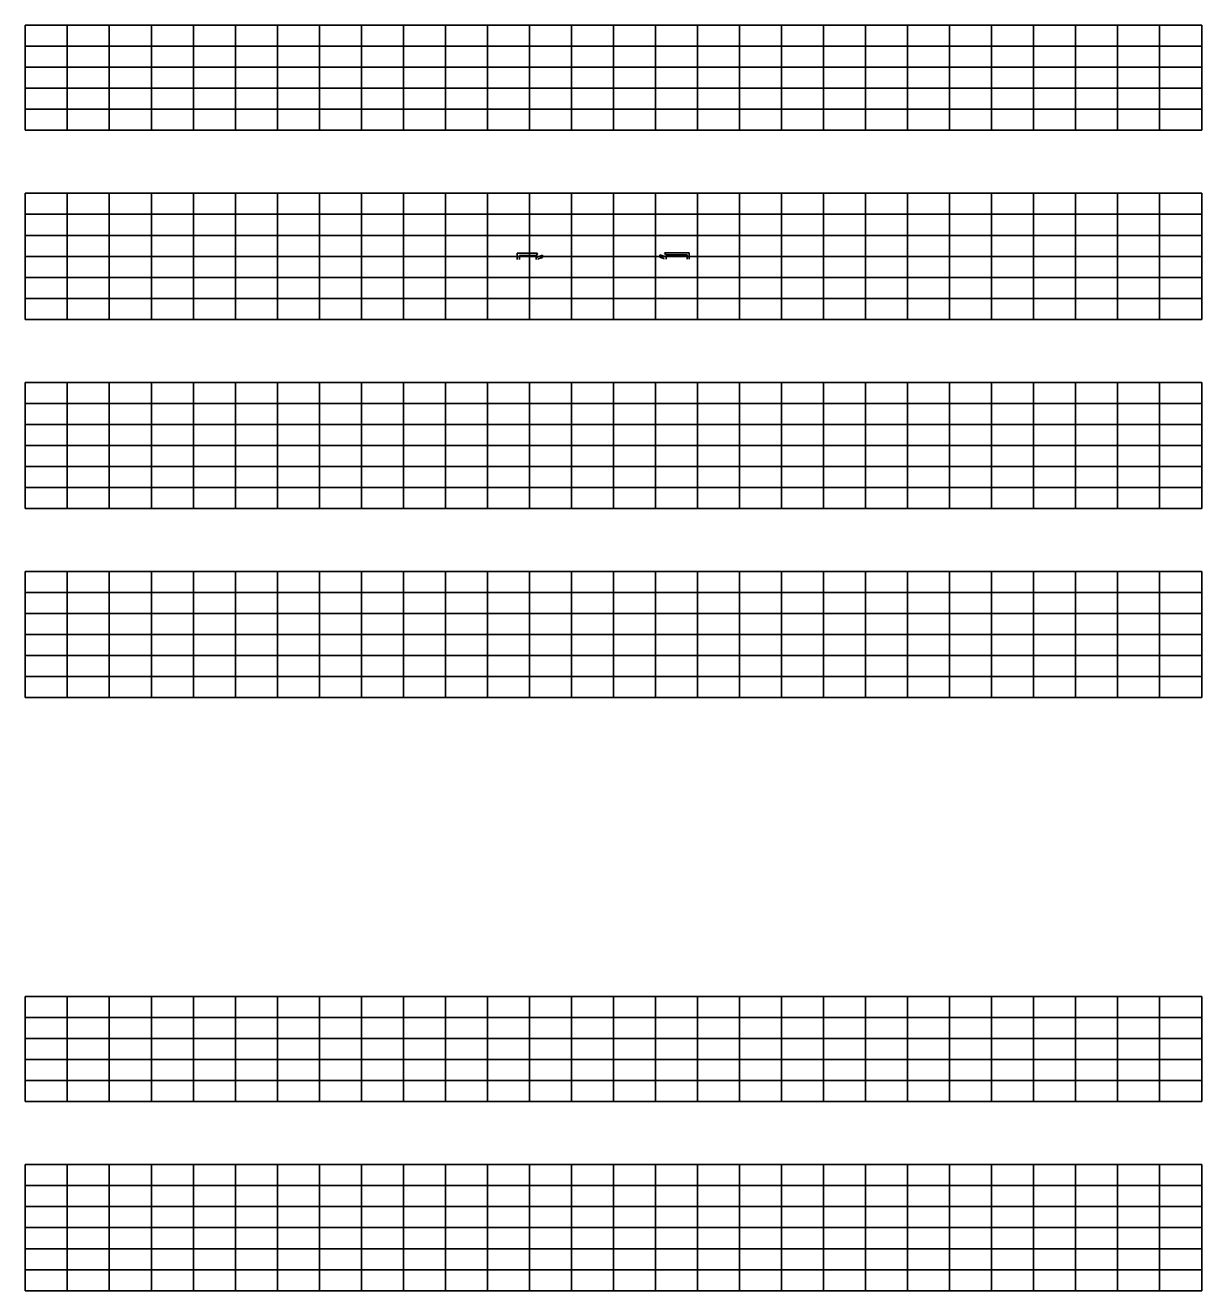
# Model space of a CAD drawing. Extents: x 1374311 to 1383814, y 384102 to 406278.
# Drawn here: x 1377537.5 to 1377817.5, y 385019.3 to 385320.5 of the extents above; entities that cross this region are included whole.
import ezdxf

# ---------------------------------------------------------------- set-up
doc = ezdxf.new("R2010")
doc.units = 0
doc.layers.add('R_Border Prem', color=7, linetype='Continuous')
doc.layers.add('R_Grid', color=7, linetype='Continuous')

msp = doc.modelspace()

# ---------------------------------------------------------------- linework, layer by layer
at = {"layer": 'R_Border Prem'}
for p, q in [((1377654.62, 385266.27), (1377659.37, 385266.27)), ((1377654.62, 385264.77), (1377654.62, 385266.27)), ((1377655.12, 385264.77), (1377655.12, 385265.77)), ((1377655.12, 385265.77), (1377659.12, 385265.77)), ((1377659.45, 385266.1), (1377659.12, 385265.77)), ((1377660.62, 385265.79), (1377659.12, 385265.27)), ((1377659.12, 385264.77), (1377659.12, 385265.27)), ((1377659.45, 385266.1), (1377659.37, 385266.27)), ((1377660.62, 385265.26), (1377659.62, 385264.91)), ((1377659.62, 385264.77), (1377659.62, 385264.91)), ((1377688.52, 385265.91), (1377690.02, 385265.39)), ((1377688.52, 385265.38), (1377689.52, 385265.03)), ((1377689.52, 385264.89), (1377689.52, 385265.03)), ((1377689.69, 385266.22), (1377689.77, 385266.39)), ((1377689.69, 385266.22), (1377690.02, 385265.89)), ((1377695.52, 385266.39), (1377689.77, 385266.39)), ((1377695.02, 385265.89), (1377690.02, 385265.89)), ((1377690.02, 385264.89), (1377690.02, 385265.39)), ((1377695.02, 385264.89), (1377695.02, 385265.89)), ((1377695.52, 385264.89), (1377695.52, 385266.39))]:
    msp.add_line(p, q, dxfattribs=at)
for points in [[(1377660.62, 385265.26), (1377660.62, 385265.79)], [(1377688.52, 385265.38), (1377688.52, 385265.91)]]:
    msp.add_lwpolyline(points, dxfattribs=at)
at = {"layer": 'R_Grid'}
for p, q in [((1377537.52, 385320.54), (1377817.52, 385320.54)), ((1377537.52, 385295.54), (1377537.52, 385320.54)), ((1377537.52, 385320.54), (1377817.52, 385320.54)), ((1377537.52, 385295.54), (1377537.52, 385320.54)), ((1377547.52, 385295.54), (1377547.52, 385320.54)), ((1377547.52, 385295.54), (1377547.52, 385320.54)), ((1377557.52, 385295.54), (1377557.52, 385320.54)), ((1377557.52, 385295.54), (1377557.52, 385320.54)), ((1377567.52, 385295.54), (1377567.52, 385320.54)), ((1377567.52, 385295.54), (1377567.52, 385320.54)), ((1377577.52, 385295.54), (1377577.52, 385320.54)), ((1377577.52, 385295.54), (1377577.52, 385320.54)), ((1377587.52, 385295.54), (1377587.52, 385320.54)), ((1377587.52, 385295.54), (1377587.52, 385320.54)), ((1377597.52, 385295.54), (1377597.52, 385320.54)), ((1377597.52, 385295.54), (1377597.52, 385320.54)), ((1377607.52, 385295.54), (1377607.52, 385320.54)), ((1377607.52, 385295.54), (1377607.52, 385320.54)), ((1377617.52, 385295.54), (1377617.52, 385320.54)), ((1377617.52, 385295.54), (1377617.52, 385320.54)), ((1377627.52, 385295.54), (1377627.52, 385320.54)), ((1377627.52, 385295.54), (1377627.52, 385320.54)), ((1377637.52, 385295.54), (1377637.52, 385320.54)), ((1377637.52, 385295.54), (1377637.52, 385320.54)), ((1377647.52, 385295.54), (1377647.52, 385320.54)), ((1377647.52, 385295.54), (1377647.52, 385320.54)), ((1377657.52, 385295.54), (1377657.52, 385320.54)), ((1377657.52, 385295.54), (1377657.52, 385320.54)), ((1377667.52, 385295.54), (1377667.52, 385320.54)), ((1377667.52, 385295.54), (1377667.52, 385320.54)), ((1377677.52, 385295.54), (1377677.52, 385320.54)), ((1377677.52, 385295.54), (1377677.52, 385320.54)), ((1377687.52, 385295.54), (1377687.52, 385320.54)), ((1377687.52, 385295.54), (1377687.52, 385320.54)), ((1377697.52, 385295.54), (1377697.52, 385320.54)), ((1377697.52, 385295.54), (1377697.52, 385320.54)), ((1377707.52, 385295.54), (1377707.52, 385320.54)), ((1377707.52, 385295.54), (1377707.52, 385320.54)), ((1377717.52, 385295.54), (1377717.52, 385320.54)), ((1377717.52, 385295.54), (1377717.52, 385320.54)), ((1377727.52, 385295.54), (1377727.52, 385320.54)), ((1377727.52, 385295.54), (1377727.52, 385320.54)), ((1377737.52, 385295.54), (1377737.52, 385320.54)), ((1377737.52, 385295.54), (1377737.52, 385320.54)), ((1377747.52, 385295.54), (1377747.52, 385320.54)), ((1377747.52, 385295.54), (1377747.52, 385320.54)), ((1377757.52, 385295.54), (1377757.52, 385320.54)), ((1377757.52, 385295.54), (1377757.52, 385320.54)), ((1377767.52, 385295.54), (1377767.52, 385320.54)), ((1377767.52, 385295.54), (1377767.52, 385320.54)), ((1377777.52, 385295.54), (1377777.52, 385320.54)), ((1377777.52, 385295.54), (1377777.52, 385320.54)), ((1377787.52, 385295.54), (1377787.52, 385320.54)), ((1377787.52, 385295.54), (1377787.52, 385320.54)), ((1377797.52, 385295.54), (1377797.52, 385320.54)), ((1377797.52, 385295.54), (1377797.52, 385320.54)), ((1377807.52, 385295.54), (1377807.52, 385320.54)), ((1377807.52, 385295.54), (1377807.52, 385320.54)), ((1377817.52, 385295.54), (1377817.52, 385320.54)), ((1377817.52, 385295.54), (1377817.52, 385320.54)), ((1377537.52, 385315.54), (1377817.52, 385315.54)), ((1377537.52, 385315.54), (1377817.52, 385315.54)), ((1377537.52, 385310.54), (1377817.52, 385310.54)), ((1377537.52, 385310.54), (1377817.52, 385310.54)), ((1377537.52, 385305.54), (1377817.52, 385305.54)), ((1377537.52, 385305.54), (1377817.52, 385305.54)), ((1377537.52, 385300.54), (1377817.52, 385300.54)), ((1377537.52, 385300.54), (1377817.52, 385300.54)), ((1377537.52, 385295.54), (1377817.52, 385295.54)), ((1377537.52, 385295.54), (1377817.52, 385295.54)), ((1377537.52, 385280.54), (1377817.52, 385280.54)), ((1377537.52, 385250.54), (1377537.52, 385280.54)), ((1377547.52, 385250.54), (1377547.52, 385280.54)), ((1377557.52, 385250.54), (1377557.52, 385280.54)), ((1377567.52, 385250.54), (1377567.52, 385280.54)), ((1377577.52, 385250.54), (1377577.52, 385280.54)), ((1377587.52, 385250.54), (1377587.52, 385280.54)), ((1377597.52, 385250.54), (1377597.52, 385280.54)), ((1377607.52, 385250.54), (1377607.52, 385280.54)), ((1377617.52, 385250.54), (1377617.52, 385280.54)), ((1377627.52, 385250.54), (1377627.52, 385280.54)), ((1377637.52, 385250.54), (1377637.52, 385280.54)), ((1377647.52, 385250.54), (1377647.52, 385280.54)), ((1377657.52, 385250.54), (1377657.52, 385280.54)), ((1377667.52, 385250.54), (1377667.52, 385280.54)), ((1377677.52, 385250.54), (1377677.52, 385280.54)), ((1377687.52, 385250.54), (1377687.52, 385280.54)), ((1377697.52, 385250.54), (1377697.52, 385280.54)), ((1377707.52, 385250.54), (1377707.52, 385280.54)), ((1377717.52, 385250.54), (1377717.52, 385280.54)), ((1377727.52, 385250.54), (1377727.52, 385280.54)), ((1377737.52, 385250.54), (1377737.52, 385280.54)), ((1377747.52, 385250.54), (1377747.52, 385280.54)), ((1377757.52, 385250.54), (1377757.52, 385280.54)), ((1377767.52, 385250.54), (1377767.52, 385280.54)), ((1377777.52, 385250.54), (1377777.52, 385280.54)), ((1377787.52, 385250.54), (1377787.52, 385280.54)), ((1377797.52, 385250.54), (1377797.52, 385280.54)), ((1377807.52, 385250.54), (1377807.52, 385280.54)), ((1377817.52, 385250.54), (1377817.52, 385280.54)), ((1377537.52, 385275.54), (1377817.52, 385275.54)), ((1377537.52, 385270.54), (1377817.52, 385270.54)), ((1377537.52, 385265.54), (1377817.52, 385265.54)), ((1377537.52, 385260.54), (1377817.52, 385260.54)), ((1377537.52, 385255.54), (1377817.52, 385255.54)), ((1377537.52, 385250.54), (1377817.52, 385250.54)), ((1377537.52, 385235.54), (1377817.52, 385235.54)), ((1377537.52, 385205.54), (1377537.52, 385235.54)), ((1377547.52, 385205.54), (1377547.52, 385235.54)), ((1377557.52, 385205.54), (1377557.52, 385235.54)), ((1377567.52, 385205.54), (1377567.52, 385235.54)), ((1377577.52, 385205.54), (1377577.52, 385235.54)), ((1377587.52, 385205.54), (1377587.52, 385235.54)), ((1377597.52, 385205.54), (1377597.52, 385235.54)), ((1377607.52, 385205.54), (1377607.52, 385235.54)), ((1377617.52, 385205.54), (1377617.52, 385235.54)), ((1377627.52, 385205.54), (1377627.52, 385235.54)), ((1377637.52, 385205.54), (1377637.52, 385235.54)), ((1377647.52, 385205.54), (1377647.52, 385235.54)), ((1377657.52, 385205.54), (1377657.52, 385235.54)), ((1377667.52, 385205.54), (1377667.52, 385235.54)), ((1377677.52, 385205.54), (1377677.52, 385235.54)), ((1377687.52, 385205.54), (1377687.52, 385235.54)), ((1377697.52, 385205.54), (1377697.52, 385235.54)), ((1377707.52, 385205.54), (1377707.52, 385235.54)), ((1377717.52, 385205.54), (1377717.52, 385235.54)), ((1377727.52, 385205.54), (1377727.52, 385235.54)), ((1377737.52, 385205.54), (1377737.52, 385235.54)), ((1377747.52, 385205.54), (1377747.52, 385235.54)), ((1377757.52, 385205.54), (1377757.52, 385235.54)), ((1377767.52, 385205.54), (1377767.52, 385235.54)), ((1377777.52, 385205.54), (1377777.52, 385235.54)), ((1377787.52, 385205.54), (1377787.52, 385235.54)), ((1377797.52, 385205.54), (1377797.52, 385235.54)), ((1377807.52, 385205.54), (1377807.52, 385235.54)), ((1377817.52, 385205.54), (1377817.52, 385235.54)), ((1377537.52, 385230.54), (1377817.52, 385230.54)), ((1377537.52, 385225.54), (1377817.52, 385225.54)), ((1377537.52, 385220.54), (1377817.52, 385220.54)), ((1377537.52, 385215.54), (1377817.52, 385215.54)), ((1377537.52, 385210.54), (1377817.52, 385210.54)), ((1377537.52, 385205.54), (1377817.52, 385205.54)), ((1377537.52, 385190.54), (1377817.52, 385190.54)), ((1377537.52, 385160.54), (1377537.52, 385190.54)), ((1377547.52, 385160.54), (1377547.52, 385190.54)), ((1377557.52, 385160.54), (1377557.52, 385190.54)), ((1377567.52, 385160.54), (1377567.52, 385190.54)), ((1377577.52, 385160.54), (1377577.52, 385190.54)), ((1377587.52, 385160.54), (1377587.52, 385190.54)), ((1377597.52, 385160.54), (1377597.52, 385190.54)), ((1377607.52, 385160.54), (1377607.52, 385190.54)), ((1377617.52, 385160.54), (1377617.52, 385190.54)), ((1377627.52, 385160.54), (1377627.52, 385190.54)), ((1377637.52, 385160.54), (1377637.52, 385190.54)), ((1377647.52, 385160.54), (1377647.52, 385190.54)), ((1377657.52, 385160.54), (1377657.52, 385190.54)), ((1377667.52, 385160.54), (1377667.52, 385190.54)), ((1377677.52, 385160.54), (1377677.52, 385190.54)), ((1377687.52, 385160.54), (1377687.52, 385190.54)), ((1377697.52, 385160.54), (1377697.52, 385190.54)), ((1377707.52, 385160.54), (1377707.52, 385190.54)), ((1377717.52, 385160.54), (1377717.52, 385190.54)), ((1377727.52, 385160.54), (1377727.52, 385190.54)), ((1377737.52, 385160.54), (1377737.52, 385190.54)), ((1377747.52, 385160.54), (1377747.52, 385190.54)), ((1377757.52, 385160.54), (1377757.52, 385190.54)), ((1377767.52, 385160.54), (1377767.52, 385190.54)), ((1377777.52, 385160.54), (1377777.52, 385190.54)), ((1377787.52, 385160.54), (1377787.52, 385190.54)), ((1377797.52, 385160.54), (1377797.52, 385190.54)), ((1377807.52, 385160.54), (1377807.52, 385190.54)), ((1377817.52, 385160.54), (1377817.52, 385190.54)), ((1377537.52, 385185.54), (1377817.52, 385185.54)), ((1377537.52, 385180.54), (1377817.52, 385180.54)), ((1377537.52, 385175.54), (1377817.52, 385175.54)), ((1377537.52, 385170.54), (1377817.52, 385170.54)), ((1377537.52, 385165.54), (1377817.52, 385165.54)), ((1377537.52, 385160.54), (1377817.52, 385160.54)), ((1377537.52, 385089.32), (1377817.52, 385089.32)), ((1377537.52, 385064.32), (1377537.52, 385089.32)), ((1377547.52, 385064.32), (1377547.52, 385089.32)), ((1377557.52, 385064.32), (1377557.52, 385089.32)), ((1377567.52, 385064.32), (1377567.52, 385089.32)), ((1377577.52, 385064.32), (1377577.52, 385089.32)), ((1377587.52, 385064.32), (1377587.52, 385089.32)), ((1377597.52, 385064.32), (1377597.52, 385089.32)), ((1377607.52, 385064.32), (1377607.52, 385089.32)), ((1377617.52, 385064.32), (1377617.52, 385089.32)), ((1377627.52, 385064.32), (1377627.52, 385089.32)), ((1377637.52, 385064.32), (1377637.52, 385089.32)), ((1377647.52, 385064.32), (1377647.52, 385089.32)), ((1377657.52, 385064.32), (1377657.52, 385089.32)), ((1377667.52, 385064.32), (1377667.52, 385089.32)), ((1377677.52, 385064.32), (1377677.52, 385089.32)), ((1377687.52, 385064.32), (1377687.52, 385089.32)), ((1377697.52, 385064.32), (1377697.52, 385089.32)), ((1377707.52, 385064.32), (1377707.52, 385089.32)), ((1377717.52, 385064.32), (1377717.52, 385089.32)), ((1377727.52, 385064.32), (1377727.52, 385089.32)), ((1377737.52, 385064.32), (1377737.52, 385089.32)), ((1377747.52, 385064.32), (1377747.52, 385089.32)), ((1377757.52, 385064.32), (1377757.52, 385089.32)), ((1377767.52, 385064.32), (1377767.52, 385089.32)), ((1377777.52, 385064.32), (1377777.52, 385089.32)), ((1377787.52, 385064.32), (1377787.52, 385089.32)), ((1377797.52, 385064.32), (1377797.52, 385089.32)), ((1377807.52, 385064.32), (1377807.52, 385089.32)), ((1377817.52, 385064.32), (1377817.52, 385089.32)), ((1377537.52, 385084.32), (1377817.52, 385084.32)), ((1377537.52, 385079.32), (1377817.52, 385079.32)), ((1377537.52, 385074.32), (1377817.52, 385074.32)), ((1377537.52, 385069.32), (1377817.52, 385069.32)), ((1377537.52, 385064.32), (1377817.52, 385064.32)), ((1377537.52, 385049.32), (1377817.52, 385049.32)), ((1377537.52, 385019.32), (1377537.52, 385049.32)), ((1377547.52, 385019.32), (1377547.52, 385049.32)), ((1377557.52, 385019.32), (1377557.52, 385049.32)), ((1377567.52, 385019.32), (1377567.52, 385049.32)), ((1377577.52, 385019.32), (1377577.52, 385049.32)), ((1377587.52, 385019.32), (1377587.52, 385049.32)), ((1377597.52, 385019.32), (1377597.52, 385049.32)), ((1377607.52, 385019.32), (1377607.52, 385049.32)), ((1377617.52, 385019.32), (1377617.52, 385049.32)), ((1377627.52, 385019.32), (1377627.52, 385049.32)), ((1377637.52, 385019.32), (1377637.52, 385049.32)), ((1377647.52, 385019.32), (1377647.52, 385049.32)), ((1377657.52, 385019.32), (1377657.52, 385049.32)), ((1377667.52, 385019.32), (1377667.52, 385049.32)), ((1377677.52, 385019.32), (1377677.52, 385049.32)), ((1377687.52, 385019.32), (1377687.52, 385049.32)), ((1377697.52, 385019.32), (1377697.52, 385049.32)), ((1377707.52, 385019.32), (1377707.52, 385049.32)), ((1377717.52, 385019.32), (1377717.52, 385049.32)), ((1377727.52, 385019.32), (1377727.52, 385049.32)), ((1377737.52, 385019.32), (1377737.52, 385049.32)), ((1377747.52, 385019.32), (1377747.52, 385049.32)), ((1377757.52, 385019.32), (1377757.52, 385049.32)), ((1377767.52, 385019.32), (1377767.52, 385049.32)), ((1377777.52, 385019.32), (1377777.52, 385049.32)), ((1377787.52, 385019.32), (1377787.52, 385049.32)), ((1377797.52, 385019.32), (1377797.52, 385049.32)), ((1377807.52, 385019.32), (1377807.52, 385049.32)), ((1377817.52, 385019.32), (1377817.52, 385049.32)), ((1377537.52, 385044.32), (1377817.52, 385044.32)), ((1377537.52, 385039.32), (1377817.52, 385039.32)), ((1377537.52, 385034.32), (1377817.52, 385034.32)), ((1377537.52, 385029.32), (1377817.52, 385029.32)), ((1377537.52, 385024.32), (1377817.52, 385024.32)), ((1377537.52, 385019.32), (1377817.52, 385019.32))]:
    msp.add_line(p, q, dxfattribs=at)

doc.saveas('drawing.dxf')
